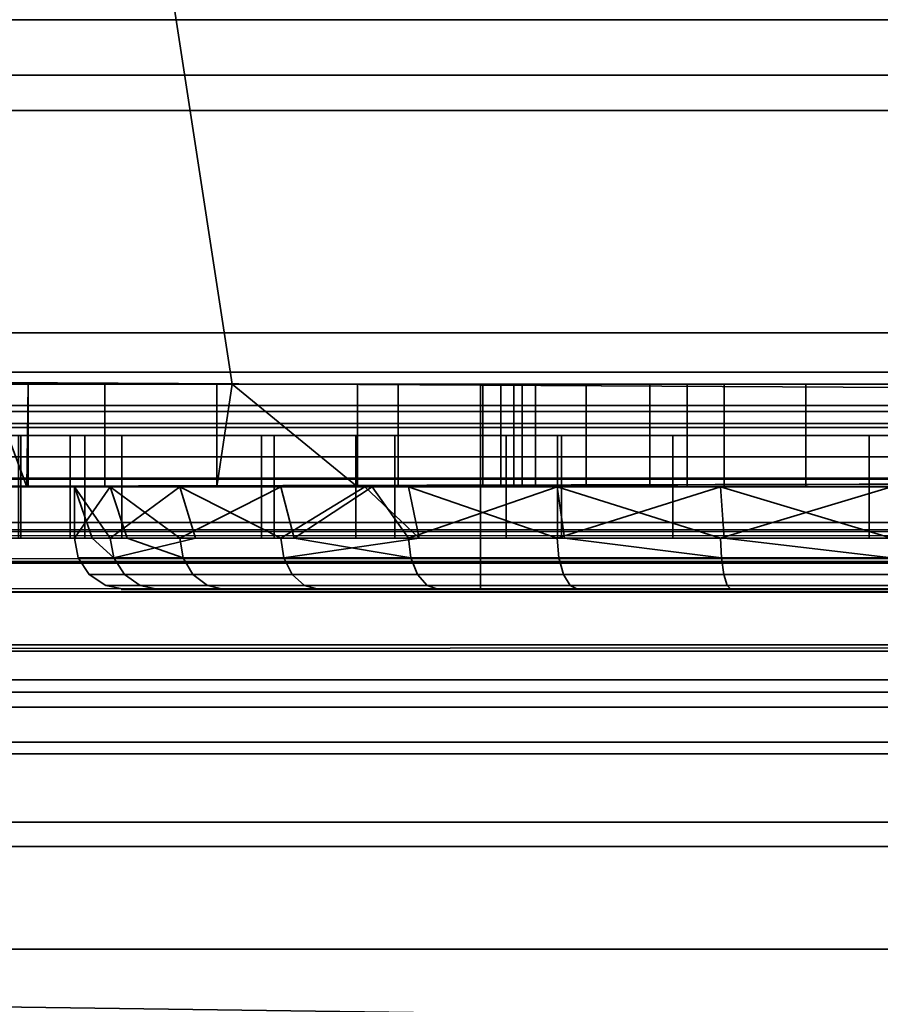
# Model space of a CAD drawing. Header units: millimetres. Extents: x -603 to 3703, y -115 to 193.
# Tile 920 of 1056: x 2532.51 to 2540.89, y -34.54 to -24.95. Entities that reach past the tile are written whole.
import ezdxf

# ---------------------------------------------------------------- set-up
doc = ezdxf.new("R2010")
doc.units = ezdxf.units.MM
doc.layers.add('151', color=7, linetype='Continuous', true_color=0xffffff)

# ---------------------------------------------------------------- blocks, each defined once
blk = doc.blocks.new('UG_SURFACE_101')
at = {"layer": '151', "color": 252, "linetype": 'Continuous', "lineweight": 35}
for points in [[(2485.5001, -29.92, 2023.7501), (3514.4999, -29.92, 2023.7501), (3514.4999, 14.42, 2023.7501), (2485.5001, 14.42, 2023.7501)], [(2487, -29.92, 2022.2499), (2487, 14.42, 2022.2499), (3513, 14.42, 2022.2499), (3513, -29.92, 2022.2499)], [(2431.9999, -18, 2077.25), (2431.9999, -29.92, 2077.25), (3568.0001, -29.92, 2077.25), (3568.0001, -18, 2077.25)], [(2433.5001, -18, 2075.7501), (3566.4999, -18, 2075.7501), (3566.4999, -29.92, 2075.7501), (2433.5001, -29.92, 2075.7501)], [(3567.9407, -30.5209, 2077.1909), (2431.9999, -29.92, 2077.25), (2432.0593, -30.5209, 2077.1909)], [(3567.9407, -30.5209, 2077.1909), (3568.0001, -29.92, 2077.25), (2431.9999, -29.92, 2077.25)], [(2433.5303, -30.2282, 2075.7196), (2433.5001, -29.92, 2075.7501), (3566.4999, -29.92, 2075.7501)], [(2433.5303, -30.2282, 2075.7196), (3566.4999, -29.92, 2075.7501), (3566.4697, -30.2282, 2075.7196)], [(3514.5304, -30.2282, 2023.7803), (2485.5001, -29.92, 2023.7501), (2485.4696, -30.2282, 2023.7803)], [(3514.5304, -30.2282, 2023.7803), (3514.4999, -29.92, 2023.7501), (2485.5001, -29.92, 2023.7501)], [(2486.9409, -30.5209, 2022.3091), (3513, -29.92, 2022.2499), (3513.0591, -30.5209, 2022.3091)], [(2486.9409, -30.5209, 2022.3091), (2487, -29.92, 2022.2499), (3513, -29.92, 2022.2499)], [(3566.4697, -30.2282, 2075.7196), (3566.3798, -30.5246, 2075.6297), (2433.6202, -30.5246, 2075.6297), (2433.5303, -30.2282, 2075.7196)], [(2485.4696, -30.2282, 2023.7803), (2485.3797, -30.5246, 2023.8702), (3514.6203, -30.5246, 2023.8702)], [(2485.4696, -30.2282, 2023.7803), (3514.6203, -30.5246, 2023.8702), (3514.5304, -30.2282, 2023.7803)], [(2432.0593, -30.5209, 2077.1909), (2432.2345, -31.0987, 2077.0156), (3567.7655, -31.0987, 2077.0156), (3567.9407, -30.5209, 2077.1909)], [(3566.0372, -31.0372, 2075.2873), (2433.9628, -31.0372, 2075.2873), (2433.6202, -30.5246, 2075.6297), (3566.3798, -30.5246, 2075.6297)], [(3514.6203, -30.5246, 2023.8702), (2485.3797, -30.5246, 2023.8702), (2485.0373, -31.0372, 2024.2128), (3514.9627, -31.0372, 2024.2128)], [(3513.0591, -30.5209, 2022.3091), (2486.7656, -31.0987, 2022.4845), (2486.9409, -30.5209, 2022.3091)], [(3513.0591, -30.5209, 2022.3091), (3513.2344, -31.0987, 2022.4845), (2486.7656, -31.0987, 2022.4845)], [(3565.5246, -31.3797, 2074.7747), (2434.4754, -31.3797, 2074.7747), (2433.9628, -31.0372, 2075.2873), (3566.0372, -31.0372, 2075.2873)], [(3514.9627, -31.0372, 2024.2128), (2485.0373, -31.0372, 2024.2128), (2484.5247, -31.3797, 2024.7254), (3515.4753, -31.3797, 2024.7254)], [(3567.7655, -31.0987, 2077.0156), (2432.2345, -31.0987, 2077.0156), (2432.9021, -32.0979, 2076.3478), (3567.0979, -32.0979, 2076.3478)], [(3513.9022, -32.0979, 2023.1521), (2486.0978, -32.0979, 2023.1521), (2486.7656, -31.0987, 2022.4845), (3513.2344, -31.0987, 2022.4845)], [(3564.9199, -31.5, 2074.1701), (2435.0801, -31.5, 2074.1701), (2434.4754, -31.3797, 2074.7747), (3565.5246, -31.3797, 2074.7747)], [(3515.4753, -31.3797, 2024.7254), (2484.5247, -31.3797, 2024.7254), (2483.9201, -31.5, 2025.3301), (3516.0799, -31.5, 2025.3301)], [(2435.0801, -31.5, 2074.1701), (3564.9199, -31.5, 2074.1701), (3516.0799, -31.5, 2025.3301), (2483.9201, -31.5, 2025.3301)], [(3567.0979, -32.0979, 2076.3478), (2432.9021, -32.0979, 2076.3478), (2433.9013, -32.7655, 2075.3486), (3566.0987, -32.7655, 2075.3486)], [(3514.9014, -32.7655, 2024.1513), (2485.0986, -32.7655, 2024.1513), (2486.0978, -32.0979, 2023.1521), (3513.9022, -32.0979, 2023.1521)], [(3566.0987, -32.7655, 2075.3486), (2433.9013, -32.7655, 2075.3486), (2435.0801, -33, 2074.1701), (3564.9199, -33, 2074.1701)], [(3516.0799, -33, 2025.3301), (2483.9201, -33, 2025.3301), (2485.0986, -32.7655, 2024.1513), (3514.9014, -32.7655, 2024.1513)], [(2435.0801, -33, 2074.1701), (2483.9201, -33, 2025.3301), (3516.0799, -33, 2025.3301), (3564.9199, -33, 2074.1701)]]:
    blk.add_3dface(points, dxfattribs=at)
blk = doc.blocks.new('UG_SURFACE_103')
at = {"layer": '151', "color": 252, "linetype": 'Continuous', "lineweight": 35}
for points in [[(2487.9999, -25.8352, -7.9056), (3512.0001, -25.8352, -7.9056), (3512.0001, -24.9528, -7.75), (2487.9999, -24.9528, -7.75)], [(2487.9999, -24.9528, -8.75), (3512.0001, -24.9528, -8.75), (3512.0001, -25.4931, -8.8453), (2487.9999, -25.4931, -8.8453)], [(2487.9999, -25.4931, -8.8453), (3512.0001, -25.4931, -8.8453), (3512.0001, -31.6435, -11.0838), (2487.9999, -31.6435, -11.0838)], [(2487.9999, -31.9855, -10.1441), (3512.0001, -31.9855, -10.1441), (3512.0001, -25.8352, -7.9056), (2487.9999, -25.8352, -7.9056)], [(3512.0001, -31.6435, -11.0838), (3512.0001, -31.9855, -10.1441), (2487.9999, -31.9855, -10.1441), (2487.9999, -31.6435, -11.0838)]]:
    blk.add_3dface(points, dxfattribs=at)
blk = doc.blocks.new('UG_SURFACE_216')
at = {"layer": '151', "color": 252, "linetype": 'Continuous', "lineweight": 35}
for points in [[(2494, -16, 1527), (2563, -16, 1527), (2563, -28, 1527), (2494, -28, 1527)], [(2494, -28, 1528), (2562.5858, -28, 1528), (2562.5858, -16, 1528), (2494, -16, 1528)], [(2562.937, -28.7654, 1527.1523), (2494, -28.7654, 1527.1523), (2494, -28, 1527), (2563, -28, 1527)], [(2562.5858, -28, 1528), (2494, -28, 1528), (2494, -28.3827, 1528.0762), (2562.5544, -28.3827, 1528.0762)], [(2562.5544, -28.3827, 1528.0762), (2494, -28.3827, 1528.0762), (2494, -28.7071, 1528.2929), (2562.4645, -28.7071, 1528.2929)], [(2562.4645, -28.7071, 1528.2929), (2494, -28.7071, 1528.2929), (2494, -28.9239, 1528.6173), (2562.33, -28.9239, 1528.6173)], [(2562.7573, -29.4142, 1527.5857), (2494, -29.4142, 1527.5857), (2494, -28.7654, 1527.1523), (2562.937, -28.7654, 1527.1523)], [(2562.33, -28.9239, 1528.6173), (2494, -28.9239, 1528.6173), (2494, -29, 1529), (2562.1715, -29, 1529)], [(2494, -29, 1529), (2538.8713, -29, 1530.8806), (2540.7848, -29, 1530.5001)], [(2540.7848, -29, 1530.5001), (2562.1715, -29, 1529), (2494, -29, 1529)], [(2494, -29, 1529), (2520.2713, -29, 1544.6174), (2522.0001, -29, 1544.25), (2537.2493, -29, 1531.9644)], [(2537.2493, -29, 1531.9644), (2538.8713, -29, 1530.8806), (2494, -29, 1529)], [(2522.0001, -29, 1544.25), (2523.7286, -29, 1544.6174), (2537.2493, -29, 1531.9644)], [(2534.8663, -29, 1560.8845), (2524.498, -29, 1551.9383), (2522.8837, -29, 1552.6571), (2532.5, -29, 1607)], [(2523.7286, -29, 1544.6174), (2525.1584, -29, 1545.6562), (2535.7847, -29, 1535.5), (2536.1655, -29, 1533.5866)], [(2536.1655, -29, 1533.5866), (2537.2493, -29, 1531.9644), (2523.7286, -29, 1544.6174)], [(2524.498, -29, 1551.9383), (2534.8663, -29, 1560.8845), (2533.0036, -29, 1557.8822)], [(2533.0036, -29, 1557.8822), (2532.5224, -29, 1554.3818), (2525.6805, -29, 1550.625), (2524.498, -29, 1551.9383)], [(2525.1584, -29, 1545.6562), (2526.042, -29, 1547.1867), (2535.7847, -29, 1535.5)], [(2532.5224, -29, 1554.3818), (2533.5062, -29, 1550.9883), (2526.2268, -29, 1548.9442), (2525.6805, -29, 1550.625)], [(2526.042, -29, 1547.1867), (2526.2268, -29, 1548.9442), (2533.5062, -29, 1550.9883), (2535.7847, -29, 1548.288)], [(2535.7847, -29, 1548.288), (2535.7847, -29, 1535.5), (2526.042, -29, 1547.1867)], [(2532.5, -29, 1607), (2532.5, -30, 1607), (2533.1471, -30, 1603.7472), (2533.1471, -29, 1603.7472)], [(2532.5, -29, 1607), (2537.7889, -29, 1562.87), (2534.8663, -29, 1560.8845)], [(2537.7889, -29, 1562.87), (2532.5, -29, 1607), (2533.1471, -29, 1603.7472)], [(2532.5224, -29, 1554.3818), (2532.5224, -30, 1554.3818), (2533.5062, -30, 1550.9883), (2533.5062, -29, 1550.9883)], [(2533.0036, -29, 1557.8822), (2533.0036, -30, 1557.8822), (2532.5224, -30, 1554.3818), (2532.5224, -29, 1554.3818)], [(2534.8663, -29, 1560.8845), (2534.8663, -30, 1560.8845), (2533.0036, -30, 1557.8822), (2533.0036, -29, 1557.8822)], [(2533.1471, -29, 1603.7472), (2533.1471, -30, 1603.7472), (2534.9896, -30, 1600.9896), (2534.9896, -29, 1600.9896)], [(2533.1471, -29, 1603.7472), (2534.9896, -29, 1600.9896), (2537.7889, -29, 1562.87)], [(2533.5062, -29, 1550.9883), (2533.5062, -30, 1550.9883), (2535.7847, -30, 1548.288), (2535.7847, -29, 1548.288)], [(2537.7889, -29, 1562.87), (2537.7889, -30, 1562.87), (2534.8663, -30, 1560.8845), (2534.8663, -29, 1560.8845)], [(2534.9896, -29, 1600.9896), (2534.9896, -30, 1600.9896), (2537.7471, -30, 1599.1471), (2537.7471, -29, 1599.1471)], [(2537.7889, -29, 1562.87), (2534.9896, -29, 1600.9896), (2537.7471, -29, 1599.1471)], [(2535.7847, -29, 1535.5), (2535.7847, -30, 1535.5), (2536.1655, -30, 1533.5866), (2536.1655, -29, 1533.5866)], [(2535.7847, -30, 1535.5), (2535.7847, -29, 1535.5), (2535.7847, -29, 1548.288), (2535.7847, -30, 1548.288)], [(2536.1655, -29, 1533.5866), (2536.1655, -30, 1533.5866), (2537.2493, -30, 1531.9644), (2537.2493, -29, 1531.9644)], [(2537.2493, -29, 1531.9644), (2537.2493, -30, 1531.9644), (2538.8713, -30, 1530.8806), (2538.8713, -29, 1530.8806)], [(2537.7471, -29, 1599.1471), (2537.7471, -30, 1599.1471), (2540.9999, -30, 1598.5), (2540.9999, -29, 1598.5)], [(2537.7471, -29, 1599.1471), (2540.9999, -29, 1598.5), (2541.2662, -29, 1563.4959), (2537.7889, -29, 1562.87)], [(2541.2662, -29, 1563.4959), (2541.2662, -30, 1563.4959), (2537.7889, -30, 1562.87), (2537.7889, -29, 1562.87)], [(2538.8713, -29, 1530.8806), (2538.8713, -30, 1530.8806), (2540.7848, -30, 1530.5001), (2540.7848, -29, 1530.5001)], [(2540.7848, -29, 1530.5001), (2542.6981, -29, 1530.8806), (2562.1715, -29, 1529)], [(2540.7848, -29, 1530.5001), (2540.7848, -30, 1530.5001), (2542.6981, -30, 1530.8806), (2542.6981, -29, 1530.8806)], [(2562.4886, -29.8478, 1528.2346), (2494, -29.8478, 1528.2346), (2494, -29.4142, 1527.5857), (2562.7573, -29.4142, 1527.5857)], [(2562.1715, -30, 1529), (2494, -30, 1529), (2494, -29.8478, 1528.2346), (2562.4886, -29.8478, 1528.2346)], [(2494, -30, 1617), (2533.1471, -30, 1603.7472), (2532.5, -30, 1607)], [(2494, -30, 1617), (2519.5019, -30, 1551.9383), (2534.9896, -30, 1600.9896), (2533.1471, -30, 1603.7472)], [(2494, -30, 1529), (2538.8713, -30, 1530.8806), (2537.2493, -30, 1531.9644)], [(2494, -30, 1529), (2562.1715, -30, 1529), (2540.7848, -30, 1530.5001)], [(2540.7848, -30, 1530.5001), (2538.8713, -30, 1530.8806), (2494, -30, 1529)], [(2537.2493, -30, 1531.9644), (2522.0001, -30, 1544.25), (2520.2713, -30, 1544.6174), (2494, -30, 1529)], [(2537.7471, -30, 1599.1471), (2519.5019, -30, 1551.9383), (2521.1163, -30, 1552.6571)], [(2537.7471, -30, 1599.1471), (2534.9896, -30, 1600.9896), (2519.5019, -30, 1551.9383)], [(2537.7471, -30, 1599.1471), (2521.1163, -30, 1552.6571), (2522.0001, -30, 1552.75)], [(2522.0001, -30, 1552.75), (2522.8837, -30, 1552.6571), (2537.7471, -30, 1599.1471)], [(2523.7286, -30, 1544.6174), (2522.0001, -30, 1544.25), (2537.2493, -30, 1531.9644)], [(2522.8837, -30, 1552.6571), (2524.498, -30, 1551.9383), (2540.9999, -30, 1598.5), (2537.7471, -30, 1599.1471)], [(2523.7286, -30, 1544.6174), (2537.2493, -30, 1531.9644), (2536.1655, -30, 1533.5866)], [(2536.1655, -30, 1533.5866), (2535.7847, -30, 1535.5), (2525.1584, -30, 1545.6562), (2523.7286, -30, 1544.6174)], [(2524.498, -30, 1551.9383), (2544.2529, -30, 1599.1471), (2540.9999, -30, 1598.5)], [(2569, -30, 1610.1716), (2524.498, -30, 1551.9383), (2525.6805, -30, 1550.625)], [(2524.498, -30, 1551.9383), (2569, -30, 1610.1716), (2547.0104, -30, 1600.9896), (2544.2529, -30, 1599.1471)], [(2535.7847, -30, 1535.5), (2535.7847, -30, 1548.288), (2526.042, -30, 1547.1867), (2525.1584, -30, 1545.6562)], [(2525.6805, -30, 1550.625), (2526.2268, -30, 1548.9442), (2569, -30, 1610.1716)], [(2526.042, -30, 1547.1867), (2535.7847, -30, 1548.288), (2533.5062, -30, 1550.9883)], [(2533.5062, -30, 1550.9883), (2532.5224, -30, 1554.3818), (2526.2268, -30, 1548.9442), (2526.042, -30, 1547.1867)], [(2569, -30, 1610.1716), (2526.2268, -30, 1548.9442), (2534.8663, -30, 1560.8845)], [(2526.2268, -30, 1548.9442), (2533.0036, -30, 1557.8822), (2534.8663, -30, 1560.8845)], [(2526.2268, -30, 1548.9442), (2532.5224, -30, 1554.3818), (2533.0036, -30, 1557.8822)], [(2534.8663, -30, 1560.8845), (2537.7889, -30, 1562.87), (2569, -30, 1610.1716)], [(2569, -30, 1610.1716), (2537.7889, -30, 1562.87), (2541.2662, -30, 1563.4959)], [(2542.6981, -30, 1530.8806), (2540.7848, -30, 1530.5001), (2562.1715, -30, 1529)]]:
    blk.add_3dface(points, dxfattribs=at)
blk = doc.blocks.new('UG_SURFACE_217')
at = {"layer": '151', "color": 252, "linetype": 'Continuous', "lineweight": 35}
for points in [[(2494, -15.5, 1004.2), (2562, -15.5, 1004.2), (2562, -28.5, 1004.2), (2494, -28.5, 1004.2)], [(2562, -15.5, 1158.8), (2494, -15.5, 1158.8), (2494, -28.5, 1158.8), (2562, -28.5, 1158.8)], [(2529.4545, -28.5, 1005.2), (2534.5795, -28.5, 1005.2), (2532.5794, -15.5, 1005.2), (2529.4545, -15.5, 1005.2)], [(2529.4545, -15.5, 1157.8), (2532.5794, -15.5, 1157.8), (2534.5795, -28.5, 1157.8), (2529.4545, -28.5, 1157.8)], [(2534.5795, -28.5, 1005.2), (2547.4205, -28.5, 1005.2), (2549.4206, -15.5, 1005.2), (2532.5794, -15.5, 1005.2)], [(2532.5794, -15.5, 1157.8), (2549.4206, -15.5, 1157.8), (2547.4205, -28.5, 1157.8), (2534.5795, -28.5, 1157.8)], [(2561.9686, -28.8827, 1004.2762), (2494, -28.8827, 1004.2762), (2494, -28.5, 1004.2), (2562, -28.5, 1004.2)], [(2562, -28.5, 1158.8), (2494, -28.5, 1158.8), (2494, -28.8827, 1158.7238), (2561.9686, -28.8827, 1158.7238)], [(2529.4545, -28.5, 1015.975), (2532.2073, -28.5, 1033.0787), (2533.3416, -28.5, 1029.5826)], [(2529.4545, -28.5, 1015.975), (2529.4545, -28.5, 1061.4204), (2532.5923, -28.5, 1036.734), (2532.2073, -28.5, 1033.0787)], [(2529.4545, -28.5, 1061.4204), (2534.5795, -28.5, 1061.4204), (2534.5795, -28.5, 1040.0248), (2534.4307, -28.5, 1039.9168)], [(2534.4307, -28.5, 1039.9168), (2532.5923, -28.5, 1036.734), (2529.4545, -28.5, 1061.4204)], [(2533.3416, -28.5, 1029.5826), (2534.5795, -28.5, 1028.2067), (2534.5795, -28.5, 1015.975), (2529.4545, -28.5, 1015.975)], [(2534.5795, -28.5, 1157.8), (2534.5795, -28.5, 1095), (2529.4545, -28.5, 1095), (2529.4545, -28.5, 1157.8)], [(2534.5795, -28.5, 1095), (2534.5795, -28.5, 1061.4204), (2529.4545, -28.5, 1061.4204), (2529.4545, -28.5, 1095)], [(2534.5795, -28.5, 1015.975), (2534.5795, -28.5, 1005.2), (2529.4545, -28.5, 1005.2), (2529.4545, -28.5, 1015.975)], [(2532.2073, -28.5, 1033.0787), (2532.2073, -29.5, 1033.0787), (2532.5794, -29.5, 1031.9313)], [(2532.5794, -29.5, 1031.9313), (2533.3416, -29.5, 1029.5826), (2533.3416, -28.5, 1029.5826), (2532.2073, -28.5, 1033.0787)], [(2532.5794, -29.5, 1036.6118), (2532.2073, -29.5, 1033.0787), (2532.2073, -28.5, 1033.0787), (2532.5923, -28.5, 1036.734)], [(2532.5923, -28.5, 1036.734), (2532.5923, -29.5, 1036.734), (2532.5794, -29.5, 1036.6118)], [(2534.4307, -28.5, 1039.9168), (2534.4307, -29.5, 1039.9168), (2532.5923, -29.5, 1036.734), (2532.5923, -28.5, 1036.734)], [(2534.5795, -28.5, 1028.2067), (2533.3416, -28.5, 1029.5826), (2533.3416, -29.5, 1029.5826), (2535.8, -29.5, 1026.85)], [(2534.4307, -29.5, 1039.9168), (2534.4307, -28.5, 1039.9168), (2534.5795, -28.5, 1040.0248)], [(2534.5795, -28.5, 1040.0248), (2537.4048, -28.5, 1042.0769), (2537.4048, -29.5, 1042.0769), (2534.4307, -29.5, 1039.9168)], [(2535.8, -29.5, 1026.85), (2535.8, -28.5, 1026.85), (2534.5795, -28.5, 1028.2067)], [(2547.4205, -28.5, 1061.4204), (2534.5795, -28.5, 1061.4204), (2540.1683, -28.5, 1080.0874), (2541.8317, -28.5, 1080.0874)], [(2534.5795, -28.5, 1061.4204), (2538.6488, -28.5, 1080.7639), (2540.1683, -28.5, 1080.0874)], [(2534.5795, -28.5, 1061.4204), (2537.0219, -28.5, 1083.5819), (2537.5359, -28.5, 1082)], [(2537.5359, -28.5, 1082), (2538.6488, -28.5, 1080.7639), (2534.5795, -28.5, 1061.4204)], [(2534.5795, -28.5, 1095), (2538.0275, -28.5, 1086.6765), (2537.1957, -28.5, 1085.2361)], [(2537.1957, -28.5, 1085.2361), (2537.0219, -28.5, 1083.5819), (2534.5795, -28.5, 1061.4204), (2534.5795, -28.5, 1095)], [(2534.5795, -28.5, 1095), (2547.4205, -28.5, 1095), (2540.9999, -28.5, 1088.0001), (2539.3732, -28.5, 1087.6542)], [(2539.3732, -28.5, 1087.6542), (2538.0275, -28.5, 1086.6765), (2534.5795, -28.5, 1095)], [(2547.4205, -28.5, 1095), (2534.5795, -28.5, 1095), (2536.9999, -28.5, 1102), (2545.0001, -28.5, 1102)], [(2534.5795, -28.5, 1095), (2534.5795, -28.5, 1157.8), (2536.9999, -28.5, 1110), (2536.9999, -28.5, 1102)], [(2534.5795, -28.5, 1157.8), (2547.4205, -28.5, 1157.8), (2545.0001, -28.5, 1110), (2536.9999, -28.5, 1110)], [(2540.9999, -28.5, 1042.841), (2537.4048, -28.5, 1042.0769), (2534.5795, -28.5, 1061.4204), (2547.4205, -28.5, 1061.4204)], [(2547.4205, -28.5, 1005.2), (2534.5795, -28.5, 1005.2), (2540.9999, -28.5, 1009.3499), (2542.99, -28.5, 1009.7458)], [(2534.5795, -28.5, 1005.2), (2537.323, -28.5, 1010.8731), (2539.01, -28.5, 1009.7458)], [(2539.01, -28.5, 1009.7458), (2540.9999, -28.5, 1009.3499), (2534.5795, -28.5, 1005.2)], [(2534.5795, -28.5, 1015.975), (2535.8, -28.5, 1015.975), (2535.8, -28.5, 1014.55)], [(2535.8, -28.5, 1014.55), (2536.1958, -28.5, 1012.56), (2534.5795, -28.5, 1005.2), (2534.5795, -28.5, 1015.975)], [(2536.1958, -28.5, 1012.56), (2537.323, -28.5, 1010.8731), (2534.5795, -28.5, 1005.2)], [(2535.8, -28.5, 1015.975), (2534.5795, -28.5, 1015.975), (2534.5795, -28.5, 1028.2067), (2535.8, -28.5, 1026.85)], [(2537.4048, -28.5, 1042.0769), (2534.5795, -28.5, 1040.0248), (2534.5795, -28.5, 1061.4204)], [(2535.8, -28.5, 1014.55), (2535.8, -29.5, 1014.55), (2536.1958, -29.5, 1012.56), (2536.1958, -28.5, 1012.56)], [(2535.8, -29.5, 1015.975), (2535.8, -29.5, 1014.55), (2535.8, -28.5, 1014.55), (2535.8, -28.5, 1015.975)], [(2535.8, -28.5, 1015.975), (2535.8, -28.5, 1026.85), (2535.8, -29.5, 1026.85), (2535.8, -29.5, 1015.975)], [(2536.1958, -28.5, 1012.56), (2536.1958, -29.5, 1012.56), (2537.323, -29.5, 1010.8731), (2537.323, -28.5, 1010.8731)], [(2536.9999, -30.5, 1102), (2545.0001, -30.5, 1102), (2545.0001, -28.5, 1102), (2536.9999, -28.5, 1102)], [(2536.9999, -30.5, 1110), (2536.9999, -30.5, 1102), (2536.9999, -28.5, 1102), (2536.9999, -28.5, 1110)], [(2545.0001, -30.5, 1110), (2536.9999, -30.5, 1110), (2536.9999, -28.5, 1110), (2545.0001, -28.5, 1110)], [(2537.0219, -29.5, 1083.5819), (2537.0219, -28.5, 1083.5819), (2537.1957, -28.5, 1085.2361), (2537.1957, -29.5, 1085.2361)], [(2537.5359, -29.5, 1082), (2537.5359, -28.5, 1082), (2537.0219, -28.5, 1083.5819), (2537.0219, -29.5, 1083.5819)], [(2537.1957, -29.5, 1085.2361), (2537.1957, -28.5, 1085.2361), (2538.0275, -28.5, 1086.6765), (2538.0275, -29.5, 1086.6765)], [(2537.323, -28.5, 1010.8731), (2537.323, -29.5, 1010.8731), (2539.01, -29.5, 1009.7458), (2539.01, -28.5, 1009.7458)], [(2540.9999, -28.5, 1042.841), (2540.9999, -29.5, 1042.841), (2537.4048, -29.5, 1042.0769), (2537.4048, -28.5, 1042.0769)], [(2538.6488, -29.5, 1080.7639), (2538.6488, -28.5, 1080.7639), (2537.5359, -28.5, 1082), (2537.5359, -29.5, 1082)], [(2538.0275, -29.5, 1086.6765), (2538.0275, -28.5, 1086.6765), (2539.3732, -28.5, 1087.6542), (2539.3732, -29.5, 1087.6542)], [(2540.1683, -29.5, 1080.0874), (2540.1683, -28.5, 1080.0874), (2538.6488, -28.5, 1080.7639), (2538.6488, -29.5, 1080.7639)], [(2539.01, -28.5, 1009.7458), (2539.01, -29.5, 1009.7458), (2540.9999, -29.5, 1009.3499), (2540.9999, -28.5, 1009.3499)], [(2539.3732, -29.5, 1087.6542), (2539.3732, -28.5, 1087.6542), (2540.9999, -28.5, 1088.0001), (2540.9999, -29.5, 1088.0001)], [(2541.8317, -29.5, 1080.0874), (2541.8317, -28.5, 1080.0874), (2540.1683, -28.5, 1080.0874), (2540.1683, -29.5, 1080.0874)], [(2561.8787, -29.2071, 1004.4929), (2494, -29.2071, 1004.4929), (2494, -28.8827, 1004.2762), (2561.9686, -28.8827, 1004.2762)], [(2561.9686, -28.8827, 1158.7238), (2494, -28.8827, 1158.7238), (2494, -29.2071, 1158.5071), (2561.8787, -29.2071, 1158.5071)], [(2561.7442, -29.4239, 1004.8174), (2494, -29.4239, 1004.8174), (2494, -29.2071, 1004.4929), (2561.8787, -29.2071, 1004.4929)], [(2561.8787, -29.2071, 1158.5071), (2494, -29.2071, 1158.5071), (2494, -29.4239, 1158.1827), (2561.7442, -29.4239, 1158.1827)], [(2494, -29.4239, 1004.8174), (2561.7442, -29.4239, 1004.8174), (2532.5794, -29.5, 1005.2), (2529.4545, -29.5, 1005.2)], [(2561.7442, -29.4239, 1158.1827), (2494, -29.4239, 1158.1827), (2526.3751, -29.5, 1157.8), (2529.4545, -29.5, 1157.8)], [(2561.7442, -29.4239, 1158.1827), (2529.4545, -29.5, 1157.8), (2532.5794, -29.5, 1157.8)], [(2561.7442, -29.4239, 1004.8174), (2549.4206, -29.5, 1005.2), (2532.5794, -29.5, 1005.2)], [(2532.5794, -29.5, 1157.8), (2549.4206, -29.5, 1157.8), (2561.7442, -29.4239, 1158.1827)], [(2529.4545, -29.5, 1015.975), (2532.5794, -29.5, 1015.975), (2532.5794, -29.5, 1031.9313), (2532.2073, -29.5, 1033.0787)], [(2532.2073, -29.5, 1033.0787), (2532.5794, -29.5, 1036.6118), (2532.5794, -29.5, 1061.4204), (2529.4545, -29.5, 1061.4204)], [(2529.4545, -29.5, 1157.8), (2529.4545, -29.5, 1112), (2532.5794, -29.5, 1112), (2532.5794, -29.5, 1157.8)], [(2529.4545, -29.5, 1112), (2529.4545, -29.5, 1100), (2532.5794, -29.5, 1100), (2532.5794, -29.5, 1112)], [(2529.4545, -29.5, 1100), (2529.4545, -29.5, 1093.0001), (2532.5794, -29.5, 1093.0001), (2532.5794, -29.5, 1100)], [(2529.4545, -29.5, 1093.0001), (2529.4545, -29.5, 1061.4204), (2532.5794, -29.5, 1061.4204), (2532.5794, -29.5, 1093.0001)], [(2529.4545, -29.5, 1015.975), (2529.4545, -29.5, 1005.2), (2532.5794, -29.5, 1005.2), (2532.5794, -29.5, 1015.975)], [(2549.4206, -29.5, 1093.0001), (2532.5794, -29.5, 1093.0001), (2540.9999, -29.5, 1088.0001), (2542.6269, -29.5, 1087.6542)], [(2532.5794, -29.5, 1093.0001), (2538.0275, -29.5, 1086.6765), (2539.3732, -29.5, 1087.6542)], [(2532.5794, -29.5, 1061.4204), (2538.6488, -29.5, 1080.7639), (2537.5359, -29.5, 1082)], [(2532.5794, -29.5, 1061.4204), (2549.4206, -29.5, 1061.4204), (2541.8317, -29.5, 1080.0874), (2540.1683, -29.5, 1080.0874)], [(2539.3732, -29.5, 1087.6542), (2540.9999, -29.5, 1088.0001), (2532.5794, -29.5, 1093.0001)], [(2532.5794, -29.5, 1093.0001), (2537.0219, -29.5, 1083.5819), (2537.1957, -29.5, 1085.2361)], [(2540.1683, -29.5, 1080.0874), (2538.6488, -29.5, 1080.7639), (2532.5794, -29.5, 1061.4204)], [(2537.5359, -29.5, 1082), (2537.0219, -29.5, 1083.5819), (2532.5794, -29.5, 1093.0001), (2532.5794, -29.5, 1061.4204)], [(2537.1957, -29.5, 1085.2361), (2538.0275, -29.5, 1086.6765), (2532.5794, -29.5, 1093.0001)], [(2532.5794, -29.5, 1093.0001), (2549.4206, -29.5, 1093.0001), (2540.9999, -29.5, 1098), (2537.7462, -29.5, 1098.6916)], [(2532.5794, -29.5, 1100), (2533.3915, -29.5, 1103.5279), (2533.0439, -29.5, 1106.8362)], [(2533.0439, -29.5, 1106.8362), (2532.5794, -29.5, 1112), (2532.5794, -29.5, 1100)], [(2533.0439, -29.5, 1106.8362), (2534.0717, -29.5, 1110), (2532.5794, -29.5, 1112)], [(2532.5794, -29.5, 1100), (2535.9454, -29.5, 1100), (2535.0549, -29.5, 1100.647)], [(2535.0549, -29.5, 1100.647), (2533.3915, -29.5, 1103.5279), (2532.5794, -29.5, 1100)], [(2549.4206, -29.5, 1157.8), (2532.5794, -29.5, 1157.8), (2539.3367, -29.5, 1113.8252), (2542.6633, -29.5, 1113.8252)], [(2532.5794, -29.5, 1157.8), (2536.2978, -29.5, 1112.4722), (2539.3367, -29.5, 1113.8252)], [(2532.5794, -29.5, 1157.8), (2532.5794, -29.5, 1112), (2535.8727, -29.5, 1112), (2536.2978, -29.5, 1112.4722)], [(2549.4206, -29.5, 1061.4204), (2532.5794, -29.5, 1061.4204), (2537.4048, -29.5, 1042.0769), (2540.9999, -29.5, 1042.841)], [(2532.5794, -29.5, 1061.4204), (2534.4307, -29.5, 1039.9168), (2537.4048, -29.5, 1042.0769)], [(2532.5794, -29.5, 1061.4204), (2532.5794, -29.5, 1036.6118), (2532.5923, -29.5, 1036.734)], [(2532.5923, -29.5, 1036.734), (2534.4307, -29.5, 1039.9168), (2532.5794, -29.5, 1061.4204)], [(2532.5794, -29.5, 1015.975), (2532.5794, -29.5, 1005.2), (2536.1958, -29.5, 1012.56), (2535.8, -29.5, 1014.55)], [(2532.5794, -29.5, 1005.2), (2549.4206, -29.5, 1005.2), (2540.9999, -29.5, 1009.3499), (2539.01, -29.5, 1009.7458)], [(2532.5794, -29.5, 1005.2), (2537.323, -29.5, 1010.8731), (2536.1958, -29.5, 1012.56)], [(2539.01, -29.5, 1009.7458), (2537.323, -29.5, 1010.8731), (2532.5794, -29.5, 1005.2)], [(2532.5794, -29.5, 1015.975), (2535.8, -29.5, 1015.975), (2535.8, -29.5, 1026.85), (2533.3416, -29.5, 1029.5826)], [(2533.3416, -29.5, 1029.5826), (2532.5794, -29.5, 1031.9313), (2532.5794, -29.5, 1015.975)], [(2535.8, -29.5, 1014.55), (2535.8, -29.5, 1015.975), (2532.5794, -29.5, 1015.975)], [(2534.0717, -29.5, 1110), (2535.8727, -29.5, 1112), (2532.5794, -29.5, 1112)], [(2537.7462, -29.5, 1098.6916), (2535.9454, -29.5, 1100), (2532.5794, -29.5, 1100), (2532.5794, -29.5, 1093.0001)], [(2533.0439, -29.5, 1106.8362), (2533.3915, -29.5, 1103.5279), (2533.0439, -30, 1105.1638)], [(2533.3915, -29.5, 1103.5279), (2533.5579, -30, 1103.5819), (2533.0439, -30, 1105.1638)], [(2533.0439, -29.5, 1106.8362), (2533.2177, -30, 1106.818), (2533.3915, -30, 1108.4721)], [(2533.3915, -30, 1108.4721), (2534.0717, -29.5, 1110), (2533.0439, -29.5, 1106.8362)], [(2533.0439, -30, 1105.1638), (2533.2177, -30, 1106.818), (2533.0439, -29.5, 1106.8362)], [(2533.3915, -29.5, 1103.5279), (2535.0549, -29.5, 1100.647), (2534.0717, -30, 1102)], [(2533.3915, -30, 1108.4721), (2534.2231, -30, 1109.9126), (2534.0717, -29.5, 1110)], [(2534.0717, -30, 1102), (2533.5579, -30, 1103.5819), (2533.3915, -29.5, 1103.5279)], [(2535.0549, -29.5, 1100.647), (2535.1849, -30, 1100.7639), (2534.0717, -30, 1102)], [(2534.0717, -29.5, 1110), (2534.2231, -30, 1109.9126), (2535.0549, -30, 1111.353)], [(2535.0549, -30, 1111.353), (2535.8727, -29.5, 1112), (2534.0717, -29.5, 1110)], [(2535.1849, -30, 1100.7639), (2535.0549, -29.5, 1100.647), (2535.9454, -29.5, 1100)], [(2535.0549, -30, 1111.353), (2536.4006, -30, 1112.3307), (2535.8727, -29.5, 1112)], [(2535.9454, -29.5, 1100), (2536.2978, -30, 1099.5278), (2535.1849, -30, 1100.7639)], [(2536.4006, -30, 1112.3307), (2536.2978, -29.5, 1112.4722), (2535.8727, -29.5, 1112)], [(2536.2978, -30, 1099.5278), (2535.9454, -29.5, 1100), (2537.7462, -29.5, 1098.6916)], [(2537.7462, -29.5, 1098.6916), (2537.8172, -30, 1098.8513), (2536.2978, -30, 1099.5278)], [(2536.2978, -29.5, 1112.4722), (2536.4006, -30, 1112.3307), (2537.7462, -30, 1113.3083)], [(2537.7462, -30, 1113.3083), (2539.3367, -29.5, 1113.8252), (2536.2978, -29.5, 1112.4722)], [(2539.3367, -30, 1098.1748), (2537.7462, -29.5, 1098.6916), (2540.9999, -29.5, 1098)], [(2537.7462, -30, 1113.3083), (2539.3732, -30, 1113.6541), (2539.3367, -29.5, 1113.8252)], [(2539.3367, -30, 1098.1748), (2537.8172, -30, 1098.8513), (2537.7462, -29.5, 1098.6916)], [(2540.9999, -29.5, 1098), (2540.9999, -30, 1098.1748), (2539.3367, -30, 1098.1748)], [(2542.6633, -29.5, 1113.8252), (2539.3367, -29.5, 1113.8252), (2540.9999, -30, 1114)], [(2539.3367, -29.5, 1113.8252), (2539.3732, -30, 1113.6541), (2540.9999, -30, 1114)], [(2534.1048, -30.1913, 1102.0191), (2533.0818, -30.1913, 1105.1677), (2533.0439, -30, 1105.1638), (2533.5579, -30, 1103.5819)], [(2533.2177, -30, 1106.818), (2533.0439, -30, 1105.1638), (2533.0818, -30.1913, 1105.1677), (2533.4277, -30.1913, 1108.4604)], [(2533.4277, -30.1913, 1108.4604), (2533.3915, -30, 1108.4721), (2533.2177, -30, 1106.818)], [(2534.2231, -30, 1109.9126), (2533.3915, -30, 1108.4721), (2533.4277, -30.1913, 1108.4604)], [(2533.4277, -30.1913, 1108.4604), (2535.0831, -30.1913, 1111.3275), (2535.0549, -30, 1111.353), (2534.2231, -30, 1109.9126)], [(2533.5579, -30, 1103.5819), (2534.0717, -30, 1102), (2534.1048, -30.1913, 1102.0191)], [(2536.32, -30.1913, 1099.5587), (2534.1048, -30.1913, 1102.0191), (2534.0717, -30, 1102), (2535.1849, -30, 1100.7639)], [(2536.4006, -30, 1112.3307), (2535.0549, -30, 1111.353), (2535.0831, -30.1913, 1111.3275)], [(2535.0831, -30.1913, 1111.3275), (2537.7617, -30.1913, 1113.2736), (2537.7462, -30, 1113.3083), (2536.4006, -30, 1112.3307)], [(2535.1849, -30, 1100.7639), (2536.2978, -30, 1099.5278), (2536.32, -30.1913, 1099.5587)], [(2539.3445, -30.1913, 1098.212), (2536.32, -30.1913, 1099.5587), (2536.2978, -30, 1099.5278), (2537.8172, -30, 1098.8513)], [(2539.3732, -30, 1113.6541), (2537.7462, -30, 1113.3083), (2537.7617, -30.1913, 1113.2736), (2540.9999, -30.1913, 1113.9619)], [(2537.8172, -30, 1098.8513), (2539.3367, -30, 1098.1748), (2539.3445, -30.1913, 1098.212)], [(2542.6555, -30.1913, 1098.212), (2539.3445, -30.1913, 1098.212), (2539.3367, -30, 1098.1748), (2540.9999, -30, 1098.1748)], [(2540.9999, -30.1913, 1113.9619), (2540.9999, -30, 1114), (2539.3732, -30, 1113.6541)], [(2534.1985, -30.3536, 1102.0732), (2533.1895, -30.3536, 1105.1791), (2533.0818, -30.1913, 1105.1677), (2534.1048, -30.1913, 1102.0191)], [(2533.1895, -30.3536, 1105.1791), (2533.5307, -30.3536, 1108.4269), (2533.4277, -30.1913, 1108.4604), (2533.0818, -30.1913, 1105.1677)], [(2533.5307, -30.3536, 1108.4269), (2535.1636, -30.3536, 1111.255), (2535.0831, -30.1913, 1111.3275), (2533.4277, -30.1913, 1108.4604)], [(2536.3839, -30.3536, 1099.6463), (2534.1985, -30.3536, 1102.0732), (2534.1048, -30.1913, 1102.0191), (2536.32, -30.1913, 1099.5587)], [(2535.1636, -30.3536, 1111.255), (2537.8056, -30.3536, 1113.1746), (2537.7617, -30.1913, 1113.2736), (2535.0831, -30.1913, 1111.3275)], [(2539.3672, -30.3536, 1098.3181), (2536.3839, -30.3536, 1099.6463), (2536.32, -30.1913, 1099.5587), (2539.3445, -30.1913, 1098.212)], [(2537.8056, -30.3536, 1113.1746), (2540.9999, -30.3536, 1113.8536), (2540.9999, -30.1913, 1113.9619), (2537.7617, -30.1913, 1113.2736)], [(2542.6328, -30.3536, 1098.3181), (2539.3672, -30.3536, 1098.3181), (2539.3445, -30.1913, 1098.212), (2542.6555, -30.1913, 1098.212)], [(2534.3392, -30.4619, 1102.1544), (2533.3507, -30.4619, 1105.196), (2533.1895, -30.3536, 1105.1791), (2534.1985, -30.3536, 1102.0732)], [(2533.3507, -30.4619, 1105.196), (2533.6852, -30.4619, 1108.3767), (2533.5307, -30.3536, 1108.4269), (2533.1895, -30.3536, 1105.1791)], [(2533.6852, -30.4619, 1108.3767), (2535.2843, -30.4619, 1111.1466), (2535.1636, -30.3536, 1111.255), (2533.5307, -30.3536, 1108.4269)], [(2536.4792, -30.4619, 1099.7776), (2534.3392, -30.4619, 1102.1544), (2534.1985, -30.3536, 1102.0732), (2536.3839, -30.3536, 1099.6463)], [(2535.2843, -30.4619, 1111.1466), (2537.8716, -30.4619, 1113.0264), (2537.8056, -30.3536, 1113.1746), (2535.1636, -30.3536, 1111.255)], [(2539.4008, -30.4619, 1098.4768), (2536.4792, -30.4619, 1099.7776), (2536.3839, -30.3536, 1099.6463), (2539.3672, -30.3536, 1098.3181)], [(2537.8716, -30.4619, 1113.0264), (2540.9999, -30.4619, 1113.6913), (2540.9999, -30.3536, 1113.8536), (2537.8056, -30.3536, 1113.1746)], [(2542.5992, -30.4619, 1098.4768), (2539.4008, -30.4619, 1098.4768), (2539.3672, -30.3536, 1098.3181), (2542.6328, -30.3536, 1098.3181)], [(2534.5049, -30.5, 1102.25), (2533.5412, -30.5, 1105.216), (2533.3507, -30.4619, 1105.196), (2534.3392, -30.4619, 1102.1544)], [(2533.5412, -30.5, 1105.216), (2533.8671, -30.5, 1108.3176), (2533.6852, -30.4619, 1108.3767), (2533.3507, -30.4619, 1105.196)], [(2533.8671, -30.5, 1108.3176), (2535.4264, -30.5, 1111.0185), (2535.2843, -30.4619, 1111.1466), (2533.6852, -30.4619, 1108.3767)], [(2536.5915, -30.5, 1099.9323), (2534.5049, -30.5, 1102.25), (2534.3392, -30.4619, 1102.1544), (2536.4792, -30.4619, 1099.7776)], [(2535.4264, -30.5, 1111.0185), (2537.9496, -30.5, 1112.8516), (2537.8716, -30.4619, 1113.0264), (2535.2843, -30.4619, 1111.1466)], [(2539.4406, -30.5, 1098.6639), (2536.5915, -30.5, 1099.9323), (2536.4792, -30.4619, 1099.7776), (2539.4008, -30.4619, 1098.4768)], [(2537.9496, -30.5, 1112.8516), (2540.9999, -30.5, 1113.5), (2540.9999, -30.4619, 1113.6913), (2537.8716, -30.4619, 1113.0264)], [(2542.5594, -30.5, 1098.6639), (2539.4406, -30.5, 1098.6639), (2539.4008, -30.4619, 1098.4768), (2542.5992, -30.4619, 1098.4768)], [(2536.9999, -30.5, 1110), (2535.4264, -30.5, 1111.0185), (2533.8671, -30.5, 1108.3176), (2533.5412, -30.5, 1105.216)], [(2533.5412, -30.5, 1105.216), (2534.5049, -30.5, 1102.25), (2536.9999, -30.5, 1102), (2536.9999, -30.5, 1110)], [(2534.5049, -30.5, 1102.25), (2536.5915, -30.5, 1099.9323), (2536.9999, -30.5, 1102)], [(2537.9496, -30.5, 1112.8516), (2535.4264, -30.5, 1111.0185), (2536.9999, -30.5, 1110)], [(2545.0001, -30.5, 1102), (2536.9999, -30.5, 1102), (2536.5915, -30.5, 1099.9323), (2539.4406, -30.5, 1098.6639)], [(2540.9999, -30.5, 1113.5), (2537.9496, -30.5, 1112.8516), (2536.9999, -30.5, 1110), (2545.0001, -30.5, 1110)], [(2539.4406, -30.5, 1098.6639), (2542.5594, -30.5, 1098.6639), (2545.4085, -30.5, 1099.9323), (2545.0001, -30.5, 1102)]]:
    blk.add_3dface(points, dxfattribs=at)
blk = doc.blocks.new('UG_SURFACE_218')
at = {"layer": '151', "color": 35, "linetype": 'Continuous', "lineweight": 35}
for points in [[(3509.0001, -34, 2019.0001), (3509.0001, 0, 2019.0001), (2490.9999, -15.75, 2019.0001), (2490.9999, -28.25, 2019.0001)], [(3509.0001, -2), (3509.0001, -34), (2490.9999, -28.25), (2490.9999, -15.75)], [(2490.9999, -28.25, 2019.0001), (2490.9999, -34, 2019.0001), (3509.0001, -34, 2019.0001)], [(3509.0001, -34), (2490.9999, -34), (2490.9999, -28.25)], [(2477.9999, -34, 2032.0001), (3522.0001, -34, 2032.0001), (3509.0001, -34, 2019.0001), (2490.9999, -34, 2019.0001)], [(3522.0001, -48), (2477.9999, -48), (2477.9999, -34), (2490.9999, -34)], [(3522.0001, -50, 2032.0001), (3522.0001, -34, 2032.0001), (2477.9999, -34, 2032.0001), (2477.9999, -50, 2032.0001)], [(3522.0001, -48), (2490.9999, -34), (3509.0001, -34)]]:
    blk.add_3dface(points, dxfattribs=at)

msp = doc.modelspace()

# ---------------------------------------------------------------- linework, layer by layer
at = {"layer": '151', "linetype": 'Continuous', "lineweight": -3}
for p, q in [((3512, -24.9528, -7.75), (2488, -24.9528, -7.75)), ((3512, -24.9528, -8.75), (2488, -24.9528, -8.75)), ((3512, -25.4931, -8.8453), (2488, -25.4931, -8.8453)), ((3512, -25.8352, -7.9056), (2488, -25.8352, -7.9056)), ((2562.5858, -28, 1528), (2494, -28, 1528)), ((2563, -28, 1527), (2494, -28, 1527)), ((2562, -28.5, 1004.2), (2494, -28.5, 1004.2)), ((2494, -28.5, 1158.8), (2562, -28.5, 1158.8)), ((2494, -28.5, 1157.8), (2561.5858, -28.5, 1157.8)), ((2494, -28.5, 1005.2), (2561.5858, -28.5, 1005.2)), ((2535.8, -28.5, 1014.55), (2535.8, -29.5, 1014.55)), ((2535.8, -28.5, 1014.55), (2535.8, -28.5, 1026.85)), ((2535.8, -28.5, 1026.85), (2535.8, -29.5, 1026.85)), ((2537, -30.5, 1110), (2537, -28.5, 1110)), ((2537, -28.5, 1102), (2545, -28.5, 1102)), ((2545, -28.5, 1110), (2537, -28.5, 1110)), ((2537, -30.5, 1102), (2537, -28.5, 1102)), ((2537, -28.5, 1110), (2537, -28.5, 1102)), ((2494, -29, 1529), (2562.1716, -29, 1529)), ((2535.7848, -29, 1548.2879), (2535.7848, -29, 1535.5)), ((2535.7848, -29, 1535.5), (2535.7848, -30, 1535.5)), ((2535.7848, -29, 1548.2879), (2535.7848, -30, 1548.2879)), ((2561.5858, -29.5, 1157.8), (2494, -29.5, 1157.8)), ((2494, -29.5, 1005.2), (2561.5858, -29.5, 1005.2)), ((2535.8, -29.5, 1014.55), (2535.8, -29.5, 1026.85)), ((3568, -29.92, 2077.25), (2432, -29.92, 2077.25)), ((3566.5, -29.92, 2075.75), (2433.5, -29.92, 2075.75)), ((3514.5, -29.92, 2023.75), (2485.5, -29.92, 2023.75)), ((3513, -29.92, 2022.25), (2487, -29.92, 2022.25)), ((2494, -30, 1529), (2562.1716, -30, 1529)), ((2535.7848, -30, 1548.2879), (2535.7848, -30, 1535.5)), ((2537, -30.5, 1110), (2545, -30.5, 1110)), ((2545, -30.5, 1102), (2537, -30.5, 1102)), ((2537, -30.5, 1102), (2537, -30.5, 1110)), ((3564.92, -31.5, 2074.17), (2435.08, -31.5, 2074.17)), ((3516.08, -31.5, 2025.33), (2483.92, -31.5, 2025.33)), ((3512, -31.6435, -11.0838), (2488, -31.6435, -11.0838)), ((3512, -31.9855, -10.1441), (2488, -31.9855, -10.1441)), ((3564.92, -33, 2074.17), (2435.08, -33, 2074.17)), ((3516.08, -33, 2025.33), (2483.92, -33, 2025.33)), ((3522, -34, 2032), (2478, -34, 2032)), ((3509, -34, 2019), (2491, -34, 2019))]:
    msp.add_line(p, q, dxfattribs=at)
at = {"layer": '151', "linetype": 'Continuous', "lineweight": -3, "extrusion": (0, -1, 0)}
for centre, radius in [((2541, 1084, 28.5), 4), ((2541, 1106, 29.5), 8), ((2541, 1084, 29.5), 4), ((2541, 1106, 30.5), 7.5)]:
    msp.add_circle(centre, radius, dxfattribs=at)
at = {"layer": '151', "linetype": 'Continuous', "lineweight": -3, "extrusion": (0, 1, 0)}
msp.add_circle((-2541, 1106, -30), 8, dxfattribs=at)
for centre, radius, start, end in [((-2541, 1034, -28.5), 8.841, 306.02737, 233.97263), ((-2541, 1014.55, -28.5), 5.2, 180, 0), ((-2541, 1034, -29.5), 8.841, 306.02737, 233.97263), ((-2541, 1014.55, -29.5), 5.2, 180, 0)]:
    msp.add_arc(centre, radius, start, end, dxfattribs=at)
at = {"layer": '151', "linetype": 'Continuous', "lineweight": -3, "extrusion": (0, -1, 0)}
for centre, radius, start, end in [((2541, 1555, 29), 8.5, 304.25778, 232.15312), ((2541, 1607, 29), 8.5, 180, 360), ((2540.7848, 1535.5, 29), 5, 180, 360), ((2541, 1555, 30), 8.5, 304.25778, 232.15312), ((2541, 1607, 30), 8.5, 180, 360), ((2540.7848, 1535.5, 30), 5, 180, 360)]:
    msp.add_arc(centre, radius, start, end, dxfattribs=at)

# ---------------------------------------------------------------- block references
at = {"layer": '151', "linetype": 'Continuous', "lineweight": -3}
for name in ['UG_SURFACE_103', 'UG_SURFACE_101', 'UG_SURFACE_218', 'UG_SURFACE_216', 'UG_SURFACE_217']:
    msp.add_blockref(name, (0, 0), dxfattribs=at)

doc.saveas('drawing.dxf')
